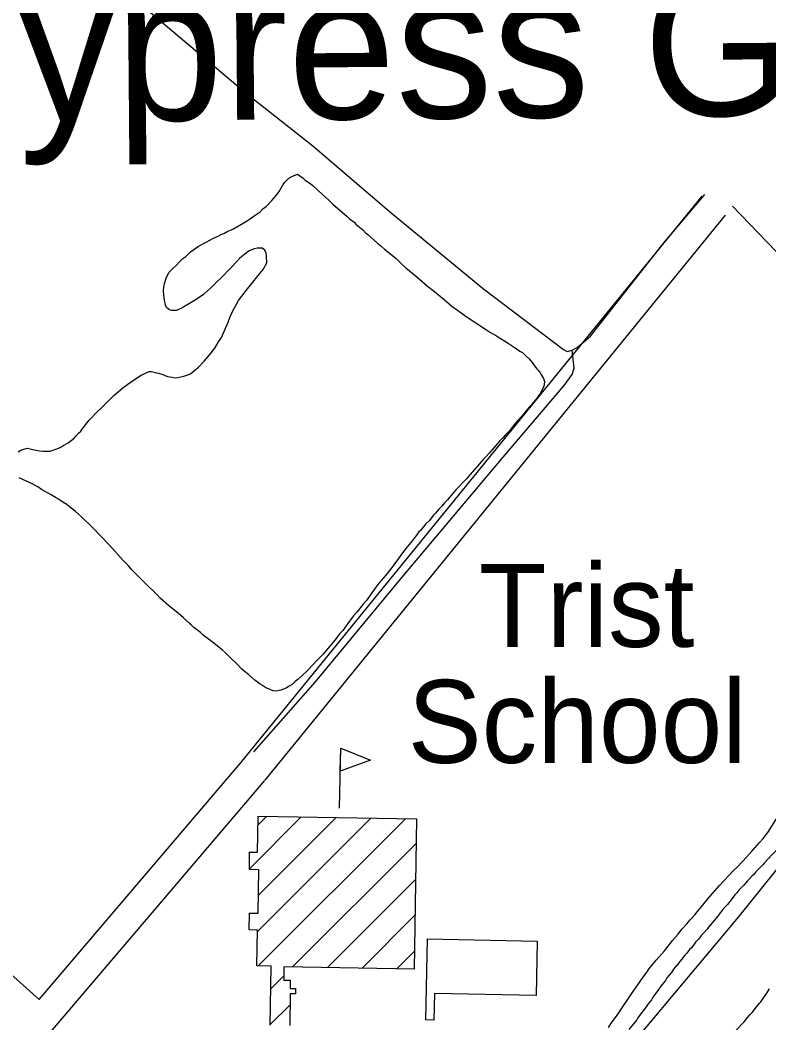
# Model space of a CAD drawing. Extents: x 3704301 to 3742427, y 506229 to 532009.
# Drawn here: x 3726711 to 3727460, y 522246 to 523250 of the extents above; entities that cross this region are included whole.
import ezdxf

# ---------------------------------------------------------------- set-up
doc = ezdxf.new("R2010")
doc.units = 0
for name, color, linetype in [('V-BLDG-IDEN', 7, 'Continuous'), ('V-BLDG-OTLN', 7, 'Continuous'), ('V-ROAD-CNTR', 7, 'Continuous'), ('V-SITE-VEGE', 7, 'Continuous'), ('V-TOPO-GNAM-IDEN', 7, 'Continuous'), ('V-TOPO-SHOR', 7, 'Continuous')]:
    doc.layers.add(name, color=color, linetype=linetype)

msp = doc.modelspace()

# ---------------------------------------------------------------- linework, layer by layer
at = {"layer": 'V-BLDG-OTLN'}
for p, q in [((3727030.2, 522461.2), (3727031.5, 522521.2)), ((3726940.1, 522400.4), (3726992, 522452.3)), ((3726948.1, 522337.7), (3727061.6, 522451.2)), ((3726948.7, 522444.4), (3726957.3, 522452.9)), ((3726949, 522373.9), (3727026.8, 522451.8)), ((3726949, 522303.2), (3727096.3, 522450.6)), ((3726983.3, 522302.2), (3727106.9, 522425.8)), ((3727018.1, 522301.6), (3727106.3, 522389.8)), ((3727052.8, 522301), (3727105.7, 522353.9)), ((3727087.6, 522300.4), (3727105.1, 522317.9)), ((3726961.6, 522280.4), (3726974.4, 522293.3)), ((3726961, 522244.5), (3726980.8, 522264.3))]:
    msp.add_line(p, q, dxfattribs=at)
for points in [[(3727031.5, 522521.2), (3727061.2, 522509), (3727031, 522498.1)], [(3727227.9, 522328.1), (3727226.8, 522273.7), (3727125.1, 522275.8), (3727124.5, 522249), (3727116.6, 522249.2), (3727118.3, 522330.4)]]:
    msp.add_lwpolyline(points, close=True, dxfattribs=at)
msp.add_lwpolyline([(3726961, 522244), (3726961.9, 522303), (3726947.5, 522303.3), (3726948.1, 522339.2), (3726939.8, 522339.3), (3726940, 522356.2), (3726948.7, 522356), (3726949.4, 522399.4), (3726940, 522399.6), (3726940.3, 522417.2), (3726948.3, 522417.1), (3726948.9, 522453.1), (3727107.3, 522450.4), (3727104.8, 522300.1), (3726974.6, 522302.3), (3726974.4, 522289.1), (3726980.8, 522289), (3726980.7, 522280.8), (3726986.3, 522280.7), (3726986.2, 522275.3), (3726981, 522275.4), (3726980.5, 522243.5)], dxfattribs=at)
at = {"layer": 'V-ROAD-CNTR'}
for points in [[(3726932.6, 522507.9), (3727393.1, 523073.4)], [(3726955.8, 522489), (3727416.4, 523054.5)], [(3726729.8, 522269.7), (3726932.8, 522508.1)], [(3726710.9, 522201.3), (3726955.6, 522488.7)], [(3726729.8, 522269.7), (3726589.5, 522395.1)]]:
    msp.add_lwpolyline(points, dxfattribs=at)
at = {"layer": 'V-SITE-VEGE'}
for points in [[(3726957.1, 523063.5), (3726962.4, 523069.1), (3726964.5, 523071.6), (3726966.9, 523074.1), (3726969.8, 523078.3), (3726973.7, 523085.2), (3726975.1, 523087.2), (3726979.6, 523091.4), (3726982.6, 523093.1), (3726988.2, 523095.4), (3726993.8, 523091.4), (3726996, 523089.6), (3726998.5, 523087.7), (3727003.5, 523084.3), (3727013.3, 523075), (3727019.7, 523069.1), (3727023.6, 523065.4), (3727033.1, 523057.2), (3727037.6, 523053.5), (3727039.8, 523051.3), (3727044.8, 523047.4), (3727046.8, 523045.2), (3727053.5, 523039.7), (3727056.3, 523036.7), (3727058.5, 523035.1), (3727068.3, 523026.4), (3727071.6, 523023.7), (3727075.2, 523020.5), (3727086.4, 523011.3), (3727092.5, 523005.4), (3727096.7, 523001.9), (3727107.6, 522992.7), (3727118.2, 522983.4), (3727125.1, 522978.1), (3727137.1, 522968), (3727142.7, 522963.5), (3727148.3, 522959.3), (3727156.9, 522953.2), (3727177.1, 522939.8), (3727181.3, 522937.1), (3727187.1, 522933.7), (3727190.4, 522931.6), (3727197.9, 522927.2), (3727204, 522923.2), (3727210.7, 522918.5), (3727213.2, 522916.9), (3727217.1, 522913.4), (3727219.9, 522910.8), (3727223, 522907), (3727227.2, 522901.1), (3727228.9, 522899.3), (3727230.9, 522896.6), (3727232.3, 522894.4), (3727234.3, 522890.9), (3727235.2, 522888.2), (3727235, 522884.7), (3727234.2, 522882.5), (3727230.6, 522875.3), (3727229.2, 522873.6), (3727226.9, 522870.3), (3727224.2, 522867.2), (3727222.4, 522864.7), (3727220.5, 522863), (3727218.1, 522860), (3727214.7, 522855.8), (3727209.1, 522849.4), (3727205.1, 522845.2), (3727203.2, 522842.7), (3727200.1, 522838.8), (3727196.1, 522834.8), (3727193.9, 522832.1), (3727190.2, 522828.2), (3727182.5, 522819.2), (3727180.1, 522816.7), (3727176.7, 522812.5), (3727173.7, 522809.5), (3727170, 522805.3), (3727161, 522795), (3727157.3, 522790.5), (3727146.6, 522779.6), (3727138.4, 522769.8), (3727135.2, 522766.8), (3727132.6, 522763.4), (3727129.6, 522760.3), (3727126.2, 522756.2), (3727124.3, 522754.2), (3727119.8, 522748.6), (3727116.6, 522745.6), (3727111.3, 522739.1), (3727109.7, 522737.5), (3727107.1, 522734.4), (3727103.1, 522729.1), (3727096.7, 522721), (3727092.2, 522715.2)], [(3726766.4, 522833.4), (3726769.1, 522836.2), (3726771.5, 522838.4), (3726772.8, 522840.4), (3726779.9, 522849.3), (3726788.2, 522857.9), (3726792.7, 522862.4), (3726795.7, 522865.5), (3726804.5, 522873.9), (3726813.3, 522881.7), (3726822.1, 522888.2), (3726831.8, 522894.5), (3726839.9, 522898), (3726842.1, 522898), (3726848.9, 522896.5), (3726853.6, 522895), (3726855.8, 522894), (3726858.3, 522893.2), (3726860.5, 522892.7), (3726862.7, 522892.5), (3726865.7, 522891.8), (3726868.4, 522892.1), (3726874.4, 522893.3), (3726880.4, 522895.4), (3726883.3, 522897.4), (3726885.7, 522899.6), (3726889.2, 522902.4), (3726894.8, 522908.3), (3726900.9, 522915.3), (3726905.4, 522921.4), (3726909.1, 522927.8), (3726912, 522932.2), (3726915.6, 522939.9), (3726918.7, 522947.4), (3726920.5, 522952.1), (3726923.1, 522958.1), (3726929.1, 522969.2), (3726932.5, 522973.4), (3726938.1, 522980.9), (3726942.6, 522986.2), (3726948.9, 522994), (3726954, 523000.1), (3726957.4, 523006.7), (3726957.2, 523014.1), (3726956.9, 523016.6), (3726955.4, 523019.5), (3726952.9, 523021.4), (3726948, 523021.5), (3726945, 523020.9), (3726939.3, 523018.3), (3726936.7, 523016.3), (3726932.6, 523013.2), (3726930, 523011), (3726927, 523007.9), (3726922.5, 523002.9), (3726919, 522999.5), (3726914, 522994.2), (3726911.6, 522991.4), (3726907.3, 522987.5), (3726905.2, 522985.3), (3726901.5, 522981.9), (3726898.5, 522979.1), (3726894, 522975.2), (3726885.7, 522969.5), (3726874.4, 522962.7), (3726871.4, 522961.2), (3726866.8, 522959.2), (3726862.4, 522959.1), (3726860, 522959.9), (3726857.5, 522961.7), (3726856, 522964.1), (3726855.7, 522966.3), (3726855.1, 522969), (3726854.4, 522974.7), (3726854, 522978.8), (3726854.5, 522982.9), (3726855, 522986), (3726857, 522992.6), (3726859.9, 522997.3), (3726863.1, 523000.9), (3726867.1, 523004.5), (3726869.7, 523007.3), (3726873.5, 523011), (3726876.4, 523013.2), (3726881.2, 523017.7), (3726884.4, 523020.2), (3726889.2, 523023.6), (3726896.8, 523027.4), (3726904.3, 523031.4), (3726908.9, 523033.4), (3726911.1, 523034.8), (3726915.1, 523036.3), (3726918.6, 523038.3), (3726923.5, 523040.3), (3726933.7, 523046.6), (3726937.2, 523048.6), (3726940.2, 523050.5), (3726944.7, 523053.9), (3726950.7, 523057.9), (3726953.6, 523060.7), (3726957.1, 523063.5)], [(3726708.9, 522817.8), (3726711.3, 522819.2), (3726713.5, 522820.1), (3726717.6, 522821.3), (3726720.6, 522820.8), (3726723.3, 522820), (3726730.2, 522818.6), (3726733.7, 522818.4), (3726735.9, 522818.2), (3726740.6, 522818.5), (3726746.5, 522820.3), (3726750.8, 522822.1), (3726753.8, 522824.1), (3726758.7, 522826.6), (3726764.8, 522831.4), (3726766.4, 522833.4)], [(3727092.2, 522715.2), (3727089.1, 522711), (3727084.6, 522704.6), (3727081.4, 522700.5), (3727076.6, 522694.3), (3727071.9, 522688.8), (3727068.7, 522684.9), (3727064.2, 522679), (3727056.8, 522668.7), (3727053.9, 522665.4), (3727047.5, 522657.3), (3727044.3, 522653.7), (3727040.1, 522648.1), (3727033.5, 522639), (3727030.3, 522635.6), (3727025.8, 522629.5), (3727022.1, 522625.3), (3727013.6, 522615), (3727007.5, 522608.9), (3727003.5, 522604.7), (3726998.2, 522598.8), (3726992, 522592.9), (3726988.6, 522589.8), (3726985.9, 522587.9), (3726982.7, 522585), (3726979.2, 522583), (3726976.7, 522581.3), (3726971.6, 522579.3), (3726967, 522578.1), (3726963.7, 522578.6), (3726959.3, 522580.4), (3726957.1, 522581.1), (3726953.2, 522583.8), (3726950.7, 522585.1), (3726945.4, 522589.3), (3726939, 522594.9), (3726934.8, 522598.1), (3726932.3, 522600.5), (3726928.7, 522604.2), (3726920, 522612.5), (3726916.1, 522616.5), (3726913.3, 522619.1), (3726902.7, 522627.6), (3726893.8, 522634.2), (3726891, 522636.9), (3726887.1, 522640), (3726884.6, 522641.9), (3726881.8, 522644.6), (3726880.4, 522646.2), (3726878.2, 522647.7), (3726874.3, 522651.5), (3726868.7, 522656.2), (3726864, 522660), (3726859.3, 522663.9), (3726850.9, 522671.4), (3726847.8, 522674.6), (3726843.3, 522678.8), (3726840, 522681.8), (3726831.3, 522690.5), (3726827.9, 522694.3), (3726822.6, 522699.6), (3726819.5, 522703.1), (3726813.9, 522709), (3726800.2, 522724.2), (3726783.1, 522741.8), (3726772.2, 522752.7), (3726766.1, 522758), (3726760.2, 522762.5), (3726757.4, 522764.9), (3726753.3, 522767.3), (3726749.1, 522770.4), (3726746.1, 522772), (3726741.6, 522774.6), (3726732.2, 522779.9), (3726728.3, 522782.5), (3726721.4, 522786.4), (3726709.8, 522791.6)], [(3727299.3, 522241.7), (3727302.4, 522246.4), (3727309, 522255.3), (3727312.7, 522261.1), (3727319.8, 522271.4), (3727322.2, 522275.3), (3727328.8, 522284.2), (3727334.6, 522293.1), (3727337, 522296.1), (3727340.4, 522300.9), (3727342.8, 522303.6), (3727347, 522308.9), (3727355.3, 522318.4), (3727363.7, 522329), (3727369, 522335.1), (3727372.8, 522339.9), (3727377.8, 522345.5), (3727381, 522349.4), (3727385.5, 522354.4), (3727387.9, 522357.4), (3727393.2, 522363.6), (3727397.2, 522368.6), (3727400.9, 522373), (3727410.2, 522383.9), (3727424, 522398.4), (3727428, 522402.1), (3727433.6, 522408), (3727443.4, 522418.8), (3727445.8, 522421.4), (3727450.3, 522426.7), (3727454.1, 522430.8), (3727458.6, 522436.7), (3727591.1, 522646.3)], [(3727476.5, 522428.7), (3727458.1, 522409.4), (3727455.5, 522406.3), (3727453.6, 522404.4), (3727451, 522401.8), (3727446.7, 522397.4), (3727444.6, 522394.9), (3727442.7, 522393.2), (3727440, 522390.1), (3727438.2, 522388.4), (3727434.7, 522384.2), (3727432.1, 522381.4), (3727429.7, 522379.2), (3727427.6, 522376.4), (3727425.7, 522374.5), (3727420.9, 522368.1), (3727418.3, 522364.7), (3727416.4, 522362.8), (3727413.8, 522359.7), (3727410.1, 522355), (3727408.7, 522353), (3727399.5, 522342.2), (3727397.9, 522339.9), (3727394.7, 522336.3), (3727392.5, 522334.1), (3727389.4, 522330.2), (3727386.4, 522327.1), (3727384.9, 522324.9), (3727382.2, 522321.5), (3727380.3, 522319.6), (3727377.7, 522316.2), (3727375.6, 522314), (3727372.7, 522310.1), (3727370.5, 522307.6), (3727368.4, 522304.8), (3727364.4, 522300.1), (3727362.3, 522296.8), (3727357.8, 522291.5), (3727356.3, 522288.7), (3727351.8, 522283.1), (3727347, 522276.5), (3727345.4, 522274.5), (3727343.3, 522271.2), (3727342.3, 522269.2), (3727339.1, 522265.3), (3727337, 522262.3), (3727329.3, 522252.5), (3727327.5, 522249.5), (3727319.8, 522239.5)], [(3727426.3, 522238.3), (3727435.1, 522247.5), (3727438.8, 522251.9), (3727440.9, 522254.7), (3727443, 522256.7), (3727447.5, 522262.2), (3727450.2, 522265.9), (3727451.8, 522267.5), (3727455.2, 522272.8), (3727457, 522275), (3727460.5, 522280.3)]]:
    msp.add_lwpolyline(points, dxfattribs=at)
at = {"layer": 'V-TOPO-SHOR'}
for points in [[(3726686.9, 523368.3), (3726699.9, 523364.8), (3726713.4, 523359.1), (3726719.7, 523355.1), (3726728.7, 523347.7), (3726746.5, 523333.4), (3726838.9, 523259.2), (3726937, 523176.2), (3727003.6, 523124), (3727081.9, 523056.9), (3727174.4, 522980.8), (3727254.2, 522919.9), (3727258.1, 522918.1), (3727263, 522919.3), (3727267.8, 522921.9), (3727281.2, 522933.4), (3727354.5, 523026.7), (3727395.8, 523075.3)], [(3727423.3, 523063.6), (3727509.8, 522973.9), (3727591.7, 522896.2), (3727661.9, 522827.2), (3727750.8, 522742.3)], [(3726944.6, 522517.6), (3727006.3, 522587.4), (3727093, 522692.1), (3727193.8, 522812.3), (3727254.8, 522883.9), (3727263, 522895), (3727264.8, 522901.3), (3727263, 522919.3)], [(3726992.6, 521847.8), (3727027.2, 521885.5), (3727073.1, 521928.6), (3727147.4, 522015.1), (3727216.6, 522100.3), (3727296.8, 522194), (3727363.9, 522274), (3727429.4, 522352), (3727478.7, 522413.5)]]:
    msp.add_lwpolyline(points, dxfattribs=at)

# ---------------------------------------------------------------- texts
at = {"layer": 'V-BLDG-IDEN'}
for s, p in [('Trist', (3727169.5, 522622.5)), ('School', (3727098.4, 522506.4))]:
    msp.add_text(s, height=83, dxfattribs=at).set_placement(p)
at = {"layer": 'V-TOPO-GNAM-IDEN'}
msp.add_text('Cypress Gardens', height=145, rotation=0.4872, dxfattribs=at).set_placement((3726569.6, 523146.8))

doc.saveas('drawing.dxf')
